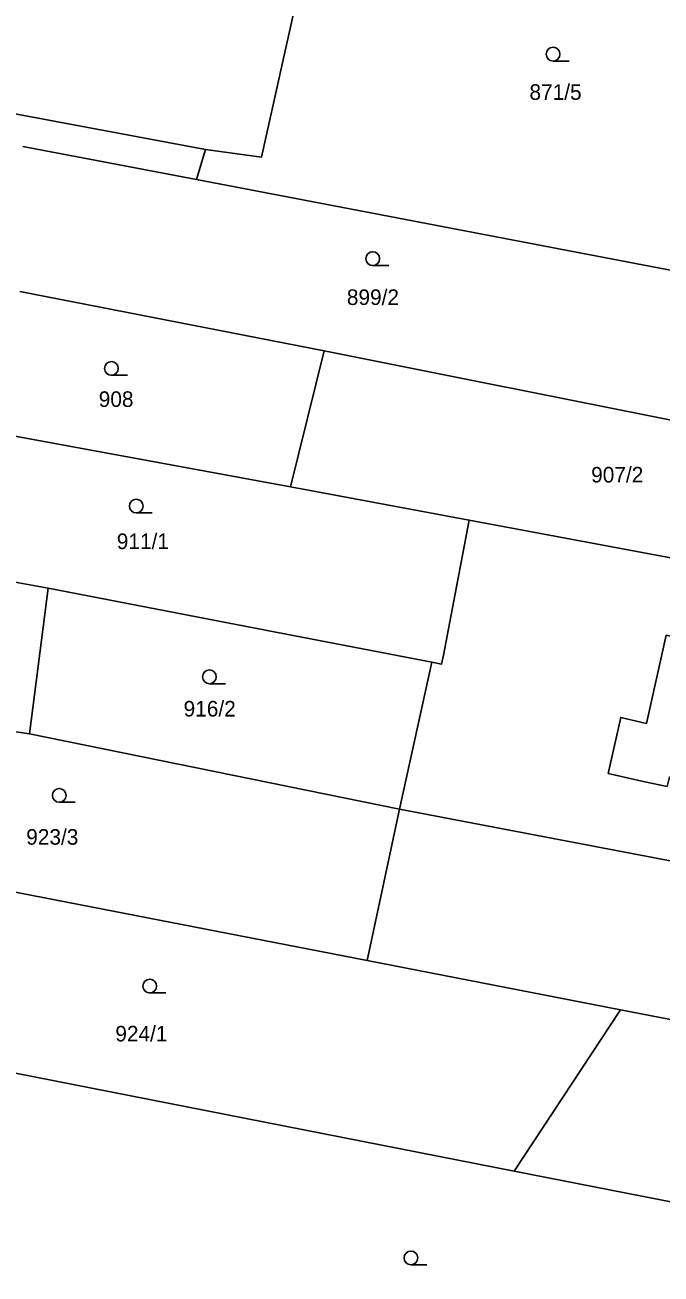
# Model space of a CAD drawing. Extents: x -776734 to -748832, y -1118122 to -976986.
# Drawn here: x -752835.4 to -752766, y -1115186.4 to -1115050.1 of the extents above; entities that cross this region are included whole.
import ezdxf

# ---------------------------------------------------------------- set-up
doc = ezdxf.new("R2010")
doc.units = 0
for name, color, linetype in [('KM_Hranice parcel', 7, 'Continuous'), ('KM_Parcelní čísla', 7, 'Continuous'), ('KM_Značky kultur', 7, 'Continuous')]:
    doc.layers.add(name, color=color, linetype=linetype)

msp = doc.modelspace()

# ---------------------------------------------------------------- linework, layer by layer
at = {"layer": 'KM_Hranice parcel'}
for p, q in [((-752815.68, -1115063.73), (-752858.06, -1115055.77)), ((-752816.65, -1115066.98), (-752835.61, -1115063.37)), ((-752816.65, -1115066.98), (-752815.68, -1115063.73)), ((-752815.68, -1115063.73), (-752809.55, -1115064.54)), ((-752751.27, -1115079.51), (-752816.65, -1115066.98)), ((-752835.93, -1115079.19), (-752802.74, -1115085.67)), ((-752802.74, -1115085.67), (-752806.4, -1115100.49)), ((-752802.74, -1115085.67), (-752754.28, -1115095.34)), ((-752876.49, -1115087.62), (-752806.4, -1115100.49)), ((-752806.4, -1115100.49), (-752786.9, -1115104.14)), ((-752832.85, -1115111.55), (-752860.45, -1115106.63)), ((-752832.85, -1115111.55), (-752834.86, -1115127.45)), ((-752808.01, -1115116.35), (-752832.85, -1115111.55)), ((-752791, -1115119.63), (-752808.01, -1115116.35)), ((-752791, -1115119.63), (-752794.52, -1115135.65)), ((-752834.86, -1115127.45), (-752794.52, -1115135.65)), ((-752794.52, -1115135.65), (-752798.04, -1115152.15)), ((-752709.23, -1115151.97), (-752794.52, -1115135.65)), ((-752798.04, -1115152.15), (-752770.4, -1115157.53)), ((-752781.99, -1115175.13), (-752770.4, -1115157.53)), ((-752704.95, -1115170.26), (-752770.4, -1115157.53)), ((-752781.99, -1115175.13), (-752839.01, -1115163.94)), ((-752781.99, -1115175.13), (-752724.86, -1115186.35))]:
    msp.add_line(p, q, dxfattribs=at)
for points in [[(-752809.55, -1115064.54), (-752807.35, -1115054.59), (-752804.81, -1115043.13), (-752802.28, -1115031.68)], [(-752786.9, -1115104.14), (-752789.72, -1115118.86), (-752789.91, -1115119.84), (-752791, -1115119.63)], [(-752786.9, -1115104.14), (-752751.48, -1115110.77), (-752742.98, -1115112.48)], [(-752760.34, -1115126.81), (-752761.02, -1115126.65), (-752760.34, -1115123.62), (-752757.38, -1115124.3), (-752756.11, -1115118.76), (-752765.41, -1115116.68), (-752767.55, -1115126.31), (-752770.38, -1115125.65), (-752771.73, -1115131.76), (-752767.74, -1115132.68), (-752765.31, -1115133.17), (-752765.06, -1115132.15), (-752761.81, -1115132.82), (-752760.34, -1115126.81)], [(-752834.86, -1115127.45), (-752837.1, -1115127.11), (-752863.07, -1115122.58)], [(-752858.92, -1115140.56), (-752840.98, -1115143.8), (-752835.85, -1115144.8), (-752798.04, -1115152.15)]]:
    msp.add_lwpolyline(points, dxfattribs=at)
at = {"layer": 'KM_Značky kultur'}
for p, q in [((-752777.763, -1115054.07), (-752776.013, -1115054.07)), ((-752797.423, -1115076.37), (-752795.673, -1115076.37)), ((-752825.943, -1115088.34), (-752824.193, -1115088.34)), ((-752823.223, -1115103.35), (-752821.473, -1115103.35)), ((-752815.243, -1115121.97), (-752813.493, -1115121.97)), ((-752831.623, -1115134.9), (-752829.873, -1115134.9)), ((-752821.753, -1115155.7), (-752820.003, -1115155.7)), ((-752793.263, -1115185.35), (-752791.513, -1115185.35))]:
    msp.add_line(p, q, dxfattribs=at)
for centre in [(-752777.7629, -1115053.3198), (-752797.4229, -1115075.6198), (-752825.9429, -1115087.5898), (-752823.2229, -1115102.5998), (-752815.2429, -1115121.2198), (-752831.6229, -1115134.1498), (-752821.7529, -1115154.9498), (-752793.2629, -1115184.5998)]:
    msp.add_circle(centre, 0.75, dxfattribs=at)

# ---------------------------------------------------------------- texts
at = {"layer": 'KM_Parcelní čísla'}
for s, p in [('871/5', (-752780.33, -1115058.3)), ('899/2', (-752800.25, -1115080.67)), ('908', (-752827.32, -1115091.79)), ('907/2', (-752773.6, -1115100.03)), ('911/1', (-752825.35, -1115107.29)), ('916/2', (-752818.06, -1115125.55)), ('923/3', (-752835.23, -1115139.53)), ('924/1', (-752825.51, -1115160.99))]:
    msp.add_text(s, height=1.7, dxfattribs=at).set_placement(p)

doc.saveas('drawing.dxf')
